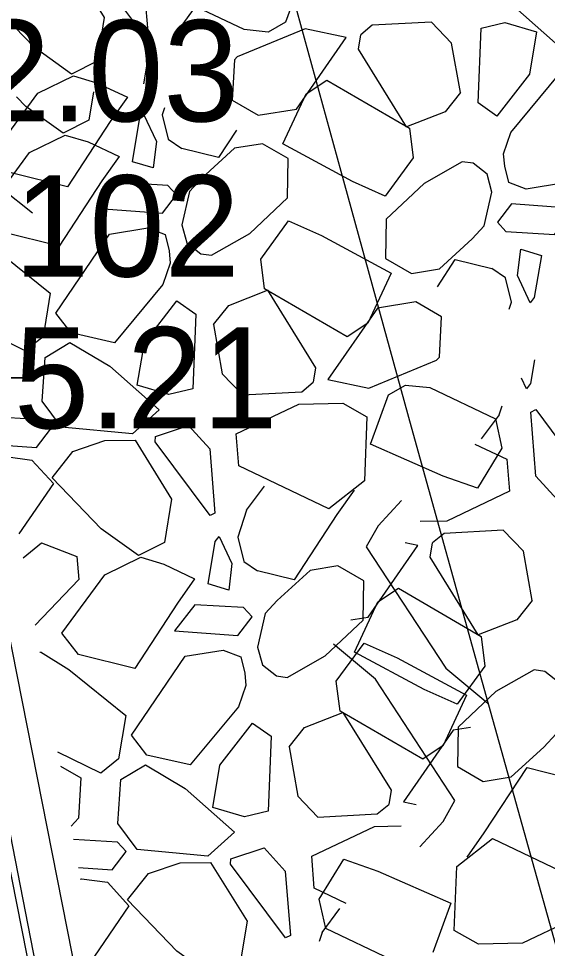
# Model space of a CAD drawing. Extents: x 3040896 to 3051146, y 687568 to 732976.
# Drawn here: x 3044026.06 to 3044039.11, y 722074.21 to 722097.16 of the extents above; entities that cross this region are included whole.
import ezdxf

# ---------------------------------------------------------------- set-up
doc = ezdxf.new("R2010")
doc.units = 0
for name, color, linetype in [('Default', 7, 'Continuous'), ('Exist Building Deck Patio Cogo Point CELL', 7, 'Continuous'), ('Exist Horizontal Alignment', 7, 'Continuous'), ('Exist Right of Way Line', 7, 'Continuous'), ('Exist Structure Major Bridge WW', 7, 'Continuous'), ('Exist Structure Major Bridge WW Cogo Elevation', 7, 'Continuous'), ('Exist Structure Major Bridge WW Cogo Number', 7, 'Continuous'), ('Exist Structure Major Bridge WW Cogo Point CELL', 7, 'Continuous'), ('Exist Structure Minor Head and End Wall', 7, 'Continuous')]:
    doc.layers.add(name, color=color, linetype=linetype)

# ---------------------------------------------------------------- blocks, each defined once
blk = doc.blocks.new('EXIST BUILDING DECK PATIO COGO POINT')
at = {"layer": 'Exist Building Deck Patio Cogo Point CELL'}
blk.add_lwpolyline([(0, 0.06), (0, -0.06), (0, 0), (0.06, 0), (-0.06, 0)], dxfattribs=at)
blk.add_circle((0, 0), 0.04688, dxfattribs=at)

msp = doc.modelspace()

# ---------------------------------------------------------------- linework, layer by layer
at = {"layer": 'Default'}
for p, q in [((3044029.118, 722098.43), (3044029.248, 722096.843)), ((3044030.031, 722096.915), (3044030.468, 722097.509)), ((3044030.031, 722096.915), (3044029.956, 722096.688)), ((3044033.13, 722096.912), (3044031.458, 722096.218)), ((3044032.223, 722096.833), (3044031.625, 722096.895)), ((3044032.646, 722097.077), (3044032.223, 722096.833)), ((3044034.144, 722096.699), (3044033.13, 722096.912)), ((3044034.789, 722096.999), (3044034.505, 722096.763)), ((3044036.251, 722097.076), (3044034.789, 722096.999)), ((3044036.251, 722097.076), (3044036.749, 722096.557)), ((3044037.404, 722095.081), (3044037.478, 722096.929)), ((3044036.966, 722095.343), (3044036.749, 722096.557)), ((3044029.351, 722096.268), (3044029.474, 722096.007)), ((3044026.532, 722095.322), (3044027.415, 722095.754)), ((3044027.415, 722095.754), (3044027.983, 722095.582)), ((3044027.983, 722095.582), (3044028.744, 722095.222)), ((3044037.867, 722094.753), (3044037.404, 722095.081)), ((3044029.145, 722094.804), (3044029.46, 722094.133)), ((3044029.663, 722094.963), (3044029.605, 722094.787)), ((3044029.605, 722094.787), (3044029.754, 722094.186)), ((3044026.326, 722093.858), (3044027.209, 722094.29)), ((3044027.209, 722094.29), (3044027.777, 722094.118)), ((3044027.777, 722094.118), (3044028.538, 722093.758)), ((3044029.46, 722094.133), (3044029.382, 722093.479)), ((3044029.754, 722094.186), (3044030.092, 722093.957)), ((3044031.388, 722093.964), (3044030.581, 722093.225)), ((3044038.059, 722093.523), (3044038.033, 722093.826)), ((3044029.382, 722093.479), (3044028.87, 722093.631)), ((3044037.012, 722093.628), (3044036.07, 722093.094)), ((3044037.279, 722093.592), (3044037.012, 722093.628)), ((3044037.625, 722093.32), (3044037.279, 722093.592)), ((3044038.159, 722093.117), (3044038.059, 722093.523)), ((3044030.581, 722093.225), (3044030.281, 722092.899)), ((3044037.745, 722092.881), (3044037.625, 722093.32)), ((3044029.61, 722092.36), (3044029.957, 722092.816)), ((3044030.281, 722092.899), (3044030.091, 722092.069)), ((3044037.555, 722092.051), (3044037.745, 722092.881)), ((3044038.226, 722092.59), (3044037.879, 722092.134)), ((3044039.791, 722092.476), (3044038.226, 722092.59)), ((3044028.045, 722092.474), (3044029.61, 722092.36)), ((3044030.091, 722092.069), (3044030.211, 722091.63)), ((3044037.255, 722091.725), (3044037.555, 722092.051)), ((3044029.676, 722091.833), (3044029.777, 722091.427)), ((3044030.824, 722091.322), (3044031.766, 722091.856)), ((3044030.211, 722091.63), (3044030.557, 722091.358)), ((3044036.448, 722090.986), (3044037.255, 722091.725)), ((3044029.777, 722091.427), (3044029.803, 722091.124)), ((3044030.557, 722091.358), (3044030.824, 722091.322)), ((3044038.376, 722090.817), (3044038.454, 722091.471)), ((3044038.454, 722091.471), (3044038.966, 722091.318)), ((3044038.082, 722090.764), (3044037.744, 722090.993)), ((3044038.231, 722090.163), (3044038.082, 722090.764)), ((3044038.691, 722090.146), (3044038.376, 722090.817)), ((3044029.969, 722090.196), (3044030.432, 722089.869)), ((3044038.173, 722089.987), (3044038.231, 722090.163)), ((3044030.432, 722089.869), (3044030.358, 722088.021)), ((3044030.87, 722089.607), (3044031.087, 722088.393)), ((3044034.706, 722088.038), (3044036.378, 722088.732)), ((3044031.585, 722087.874), (3044031.087, 722088.393)), ((3044033.047, 722087.951), (3044033.331, 722088.186)), ((3044033.692, 722088.251), (3044034.706, 722088.038)), ((3044038.598, 722088.025), (3044038.475, 722088.286)), ((3044031.585, 722087.874), (3044033.047, 722087.951)), ((3044035.19, 722087.873), (3044035.612, 722088.117)), ((3044035.612, 722088.117), (3044036.211, 722088.055)), ((3044029.526, 722087.506), (3044028.868, 722086.91)), ((3044031.433, 722086.908), (3044032.976, 722087.645)), ((3044032.976, 722087.645), (3044034.061, 722087.67)), ((3044037.919, 722087.378), (3044037.993, 722087.604)), ((3044038.831, 722085.863), (3044038.701, 722087.45)), ((3044037.919, 722087.378), (3044037.481, 722086.784)), ((3044028.868, 722086.91), (3044027.12, 722087.075)), ((3044029.437, 722086.843), (3044030.255, 722087.116)), ((3044030.255, 722087.116), (3044030.777, 722086.54)), ((3044031.494, 722086.118), (3044031.433, 722086.908)), ((3044027.401, 722086.479), (3044028.186, 722086.746)), ((3044028.186, 722086.746), (3044028.933, 722086.753)), ((3044030.777, 722086.54), (3044030.907, 722084.953)), ((3044037.326, 722086.66), (3044038.114, 722086.285)), ((3044025.745, 722086.351), (3044026.387, 722086.264)), ((3044038.114, 722086.285), (3044038.175, 722085.495)), ((3044039.353, 722085.287), (3044038.831, 722085.863)), ((3044031.689, 722085.025), (3044032.127, 722085.619)), ((3044038.175, 722085.495), (3044036.632, 722084.758)), ((3044031.689, 722085.025), (3044031.47, 722084.361)), ((3044036.632, 722084.758), (3044035.972, 722084.743)), ((3044038.023, 722084.529), (3044036.561, 722084.453)), ((3044038.023, 722084.529), (3044038.521, 722084.011)), ((3044031.01, 722084.378), (3044031.325, 722083.707)), ((3044031.47, 722084.361), (3044031.619, 722083.76)), ((3044036.561, 722084.453), (3044036.277, 722084.217)), ((3044035.916, 722084.152), (3044035.602, 722084.218)), ((3044038.738, 722082.797), (3044038.521, 722084.011)), ((3044028.191, 722083.432), (3044029.074, 722083.864)), ((3044029.074, 722083.864), (3044029.642, 722083.692)), ((3044029.642, 722083.692), (3044030.403, 722083.332)), ((3044031.325, 722083.707), (3044031.247, 722083.053)), ((3044031.619, 722083.76), (3044031.957, 722083.531)), ((3044027.543, 722083.317), (3044026.468, 722082.191)), ((3044033.253, 722083.538), (3044032.446, 722082.799)), ((3044031.247, 722083.053), (3044030.735, 722083.206)), ((3044032.446, 722082.799), (3044032.146, 722082.473)), ((3044032.146, 722082.473), (3044031.956, 722081.643)), ((3044031.475, 722081.934), (3044031.822, 722082.39)), ((3044029.91, 722082.048), (3044031.475, 722081.934)), ((3044026.589, 722081.515), (3044026.601, 722081.53)), ((3044031.956, 722081.643), (3044032.076, 722081.204)), ((3044031.541, 722081.407), (3044031.642, 722081.001)), ((3044032.689, 722080.896), (3044033.631, 722081.43)), ((3044032.076, 722081.204), (3044032.422, 722080.932)), ((3044038.784, 722081.081), (3044037.842, 722080.547)), ((3044039.051, 722081.046), (3044038.784, 722081.081)), ((3044039.397, 722080.773), (3044039.051, 722081.046)), ((3044031.642, 722081.001), (3044031.668, 722080.698)), ((3044032.422, 722080.932), (3044032.689, 722080.896)), ((3044031.834, 722079.771), (3044032.297, 722079.443)), ((3044032.297, 722079.443), (3044032.223, 722077.595)), ((3044039.027, 722079.178), (3044039.327, 722079.504)), ((3044032.735, 722079.181), (3044032.952, 722077.967)), ((3044038.219, 722078.439), (3044039.027, 722079.178)), ((3044027.092, 722078.704), (3044027.592, 722078.415)), ((3044033.45, 722077.448), (3044032.952, 722077.967)), ((3044035.557, 722077.825), (3044035.871, 722077.759)), ((3044034.912, 722077.525), (3044035.196, 722077.761)), ((3044033.45, 722077.448), (3044034.912, 722077.525)), ((3044033.298, 722076.483), (3044034.841, 722077.219)), ((3044034.841, 722077.219), (3044035.501, 722077.235)), ((3044031.391, 722077.08), (3044030.734, 722076.484)), ((3044031.302, 722076.418), (3044032.12, 722076.69)), ((3044032.12, 722076.69), (3044032.642, 722076.114)), ((3044030.734, 722076.484), (3044028.985, 722076.649)), ((3044033.359, 722075.693), (3044033.298, 722076.483)), ((3044029.266, 722076.053), (3044030.051, 722076.32)), ((3044030.051, 722076.32), (3044030.798, 722076.328)), ((3044032.642, 722076.114), (3044032.772, 722074.527)), ((3044027.59, 722075.916), (3044027.61, 722075.926)), ((3044027.61, 722075.926), (3044028.252, 722075.838)), ((3044034.147, 722075.318), (3044033.359, 722075.693)), ((3044033.554, 722074.599), (3044033.992, 722075.194)), ((3044040.04, 722075.069), (3044038.497, 722074.333)), ((3044033.554, 722074.599), (3044033.48, 722074.373)), ((3044038.497, 722074.333), (3044037.412, 722074.307))]:
    msp.add_line(p, q, dxfattribs=at)
for points in [[(3044031.625, 722096.895), (3044030.006, 722097.672), (3044029.846, 722098.395), (3044030.451, 722099.382), (3044031.293, 722099.083), (3044033.092, 722098.292), (3044032.646, 722097.077)], [(3044029.248, 722096.843), (3044029.125, 722096.784), (3044027.769, 722098.603), (3044027.778, 722098.733)], [(3044027.275, 722098.643), (3044028.174, 722097.191), (3044028.001, 722096.117), (3044027.363, 722095.796)], [(3044027.363, 722095.796), (3044026.44, 722096.455), (3044025.228, 722097.719), (3044025.742, 722098.369)], [(3044040.716, 722097.875), (3044041.196, 722097.231), (3044041.118, 722096.15), (3044040.509, 722095.783), (3044039.529, 722096.37), (3044038.31, 722097.444)], [(3044037.478, 722096.929), (3044038.065, 722097.07), (3044038.847, 722096.837)], [(3044031.458, 722096.218), (3044031.39, 722096.145), (3044031.334, 722095.149), (3044031.974, 722094.779), (3044032.918, 722094.932), (3044034.144, 722096.699)], [(3044036.966, 722095.343), (3044036.588, 722094.866), (3044035.636, 722094.494), (3044034.448, 722096.413), (3044034.505, 722096.763)], [(3044038.847, 722096.837), (3044038.672, 722095.793), (3044037.867, 722094.753)], [(3044029.153, 722095.553), (3044029.252, 722096.139), (3044029.351, 722096.268)], [(3044038.033, 722093.826), (3044038.214, 722094.352), (3044039.406, 722095.789), (3044040.477, 722095.548), (3044040.856, 722095.057), (3044039.532, 722093.105), (3044038.588, 722092.952), (3044038.159, 722093.117)], [(3044035.111, 722092.782), (3044034.3, 722093.143), (3044032.582, 722094.068), (3044033.159, 722095.307), (3044033.665, 722095.646), (3044035.705, 722094.457), (3044035.8, 722093.723), (3044035.111, 722092.782)], [(3044028.744, 722095.222), (3044028.323, 722094.62), (3044027.267, 722093.008), (3044025.878, 722093.355), (3044025.471, 722093.881), (3044026.532, 722095.322)], [(3044027.908, 722095.355), (3044027.794, 722094.653), (3044027.157, 722094.332)], [(3044027.157, 722094.332), (3044026.234, 722094.991), (3044026.006, 722095.229)], [(3044028.87, 722093.631), (3044029.046, 722094.676), (3044029.145, 722094.804)], [(3044031.439, 722094.406), (3044030.997, 722093.731), (3044030.092, 722093.957)], [(3044032.717, 722093.706), (3044032.077, 722094.076), (3044031.388, 722093.964)], [(3044028.538, 722093.758), (3044028.117, 722093.156), (3044027.061, 722091.544), (3044025.672, 722091.891), (3044025.265, 722092.417), (3044026.326, 722093.858)], [(3044031.766, 722091.856), (3044032.699, 722092.736), (3044032.717, 722093.706)], [(3044024.942, 722093.42), (3044025.636, 722092.98), (3044026.398, 722092.366)], [(3044029.957, 722092.816), (3044029.746, 722093.046), (3044028.545, 722093.119), (3044028.045, 722092.474)], [(3044036.07, 722093.094), (3044035.137, 722092.214), (3044035.119, 722091.244)], [(3044037.879, 722092.134), (3044038.09, 722091.904), (3044039.291, 722091.831), (3044039.791, 722092.476)], [(3044032.725, 722092.168), (3044033.536, 722091.806), (3044035.254, 722090.881), (3044034.677, 722089.643), (3044034.171, 722089.304), (3044032.131, 722090.493), (3044032.036, 722091.227), (3044032.725, 722092.168)], [(3044024.736, 722091.956), (3044025.43, 722091.516), (3044026.837, 722090.383), (3044026.664, 722089.309), (3044026.224, 722088.961), (3044025.165, 722089.476)], [(3044029.803, 722091.124), (3044029.622, 722090.598), (3044028.43, 722089.161), (3044027.359, 722089.402), (3044026.98, 722089.893), (3044028.304, 722091.845), (3044029.248, 722091.998), (3044029.676, 722091.833)], [(3044035.119, 722091.244), (3044035.759, 722090.874), (3044036.448, 722090.986)], [(3044036.397, 722090.543), (3044036.839, 722091.219), (3044037.744, 722090.993)], [(3044038.966, 722091.318), (3044038.79, 722090.274), (3044038.691, 722090.146)], [(3044030.87, 722089.607), (3044031.248, 722090.084), (3044032.2, 722090.456), (3044033.388, 722088.537), (3044033.331, 722088.186)], [(3044028.989, 722088.113), (3044029.164, 722089.157), (3044029.969, 722090.196)], [(3044036.378, 722088.732), (3044036.446, 722088.805), (3044036.502, 722089.801), (3044035.862, 722090.171), (3044034.918, 722090.018), (3044033.692, 722088.251)], [(3044027.12, 722087.075), (3044026.64, 722087.719), (3044026.718, 722088.8), (3044027.327, 722089.167), (3044028.307, 722088.58), (3044029.526, 722087.506)], [(3044038.796, 722088.74), (3044038.697, 722088.153), (3044038.598, 722088.025)], [(3044030.358, 722088.021), (3044029.771, 722087.879), (3044028.989, 722088.113)], [(3044036.211, 722088.055), (3044037.83, 722087.278), (3044037.99, 722086.555), (3044037.384, 722085.568), (3044036.543, 722085.867), (3044034.744, 722086.658), (3044035.19, 722087.873)], [(3044034.061, 722087.67), (3044034.658, 722087.33), (3044034.595, 722085.751), (3044033.718, 722085.06), (3044031.494, 722086.118)], [(3044038.701, 722087.45), (3044038.824, 722087.509), (3044040.18, 722085.69), (3044040.171, 722085.56)], [(3044025.674, 722086.631), (3044026.501, 722086.57), (3044026.848, 722087.027), (3044026.637, 722087.257), (3044025.55, 722087.323)], [(3044030.907, 722084.953), (3044030.784, 722084.894), (3044029.428, 722086.713), (3044029.437, 722086.843)], [(3044028.933, 722086.753), (3044029.833, 722085.301), (3044029.659, 722084.227), (3044029.022, 722083.906)], [(3044029.022, 722083.906), (3044028.099, 722084.566), (3044026.886, 722085.829), (3044027.401, 722086.479)], [(3044026.387, 722086.264), (3044026.918, 722085.686), (3044026.066, 722084.441)], [(3044034.339, 722085.519), (3044033.918, 722084.917), (3044032.862, 722083.305), (3044031.957, 722083.531)], [(3044035.512, 722085.265), (3044034.932, 722084.638), (3044034.642, 722084.119), (3044036.604, 722081.122), (3044037.639, 722080.261)], [(3044030.735, 722083.206), (3044030.911, 722084.25), (3044031.01, 722084.378)], [(3044026.171, 722083.849), (3044026.622, 722084.222), (3044027.497, 722083.881), (3044027.543, 722083.317)], [(3044034.257, 722082.315), (3044034.69, 722082.385), (3044035.916, 722084.152)], [(3044038.738, 722082.797), (3044038.36, 722082.319), (3044037.408, 722081.947), (3044036.22, 722083.866), (3044036.277, 722084.217)], [(3044034.582, 722083.28), (3044033.942, 722083.65), (3044033.253, 722083.538)], [(3044030.403, 722083.332), (3044029.982, 722082.731), (3044028.926, 722081.118), (3044027.537, 722081.465), (3044027.13, 722081.991), (3044028.191, 722083.432)], [(3044033.631, 722081.43), (3044034.564, 722082.31), (3044034.582, 722083.28)], [(3044036.883, 722080.235), (3044036.072, 722080.597), (3044034.354, 722081.522), (3044034.931, 722082.76), (3044035.437, 722083.099), (3044037.477, 722081.91), (3044037.572, 722081.176), (3044036.883, 722080.235)], [(3044031.822, 722082.39), (3044031.611, 722082.621), (3044030.41, 722082.693), (3044029.91, 722082.048)], [(3044035.961, 722076.713), (3044036.541, 722077.339), (3044036.831, 722077.858), (3044034.869, 722080.855), (3044033.834, 722081.716)], [(3044034.59, 722081.742), (3044035.401, 722081.381), (3044037.119, 722080.456), (3044036.542, 722079.217), (3044036.036, 722078.879), (3044033.996, 722080.067), (3044033.901, 722080.801), (3044034.59, 722081.742)], [(3044026.601, 722081.53), (3044027.295, 722081.09), (3044028.702, 722079.957), (3044028.529, 722078.883), (3044028.089, 722078.535), (3044027.03, 722079.05)], [(3044031.668, 722080.698), (3044031.487, 722080.172), (3044030.295, 722078.736), (3044029.224, 722078.976), (3044028.845, 722079.467), (3044030.169, 722081.419), (3044031.113, 722081.572), (3044031.541, 722081.407)], [(3044037.842, 722080.547), (3044036.909, 722079.667), (3044036.891, 722078.697)], [(3044032.735, 722079.181), (3044033.113, 722079.658), (3044034.065, 722080.03), (3044035.253, 722078.111), (3044035.196, 722077.761)], [(3044030.854, 722077.687), (3044031.029, 722078.731), (3044031.834, 722079.771)], [(3044037.216, 722079.662), (3044036.783, 722079.592), (3044035.557, 722077.825)], [(3044028.985, 722076.649), (3044028.505, 722077.293), (3044028.583, 722078.374), (3044029.192, 722078.741), (3044030.172, 722078.154), (3044031.391, 722077.08)], [(3044036.891, 722078.697), (3044037.531, 722078.327), (3044038.219, 722078.439)], [(3044037.134, 722076.459), (3044037.555, 722077.06), (3044038.611, 722078.672), (3044039.516, 722078.446)], [(3044027.592, 722078.415), (3044027.535, 722077.419), (3044027.357, 722077.223)], [(3044032.223, 722077.595), (3044031.636, 722077.454), (3044030.854, 722077.687)], [(3044027.539, 722076.205), (3044028.366, 722076.145), (3044028.713, 722076.601), (3044028.502, 722076.831), (3044027.415, 722076.897)], [(3044037.412, 722074.307), (3044036.815, 722074.648), (3044036.878, 722076.226), (3044037.755, 722076.917), (3044039.979, 722075.859)], [(3044030.798, 722076.328), (3044031.698, 722074.875), (3044031.524, 722073.801), (3044030.887, 722073.48)], [(3044032.772, 722074.527), (3044032.649, 722074.468), (3044031.293, 722076.287), (3044031.302, 722076.418)], [(3044035.262, 722073.922), (3044033.643, 722074.7), (3044033.483, 722075.423), (3044034.088, 722076.41), (3044034.93, 722076.111), (3044036.729, 722075.32), (3044036.283, 722074.105)], [(3044030.887, 722073.48), (3044029.964, 722074.14), (3044028.751, 722075.403), (3044029.266, 722076.053)], [(3044028.252, 722075.838), (3044028.783, 722075.261), (3044027.931, 722074.015)]]:
    msp.add_lwpolyline(points, dxfattribs=at)
at = {"layer": 'Exist Horizontal Alignment'}
for centre, radius, start, end in [((3047143.478, 722946.481), 3274.364, 179.827486, 209.692497), ((3045383.017, 722302.494), 1400.136, 189.234207, 200.154015)]:
    msp.add_arc(centre, radius, start, end, dxfattribs=at)
at = {"layer": 'Exist Right of Way Line'}
for radius in [3324.364, 3224.364]:
    msp.add_arc((3047143.478, 722946.481), radius, 179.827486, 209.692497, dxfattribs=at)
at = {"layer": 'Exist Structure Major Bridge WW'}
for points in [[(3044056.791, 721935.353), (3044041.622, 722001.896), (3044024.531, 722088.471), (3044023.577, 722096.026), (3044016.051, 722146.768)], [(3044055.712, 721935.139), (3044040.546, 722001.667), (3044023.444, 722088.295), (3044022.487, 722095.876), (3044014.963, 722146.607)]]:
    msp.add_lwpolyline(points, dxfattribs=at)
at = {"layer": 'Exist Structure Minor Head and End Wall'}
msp.add_lwpolyline([(3044022.243, 722094.179), (3044023.783, 722086.353), (3044024.531, 722085.007), (3044024.707, 722082.846), (3044035.478, 722027.61), (3044045.3, 721981.551), (3044051.786, 721954.634)], dxfattribs=at)
msp.add_lwpolyline([(3044022.243, 722094.179), (3044023.783, 722086.353), (3044024.531, 722085.007), (3044024.707, 722082.846), (3044035.478, 722027.61), (3044045.3, 721981.551), (3044051.786, 721954.634)], dxfattribs=at)

# ---------------------------------------------------------------- block references
at = {"layer": 'Exist Structure Major Bridge WW Cogo Point CELL', "xscale": 50, "yscale": 50}
msp.add_blockref('EXIST BUILDING DECK PATIO COGO POINT', (3044023.444, 722088.295), dxfattribs=at)

# ---------------------------------------------------------------- texts
at = {"layer": 'Exist Structure Major Bridge WW Cogo Elevation'}
for s, p in [('2.03', (3044024.987, 722094.626)), ('5.21', (3044025.944, 722087.045))]:
    msp.add_text(s, height=2.5, dxfattribs=at).set_placement(p)
at = {"layer": 'Exist Structure Major Bridge WW Cogo Number'}
msp.add_text('102', height=2.5, dxfattribs=at).set_placement((3044025.944, 722090.795))

doc.saveas('drawing.dxf')
